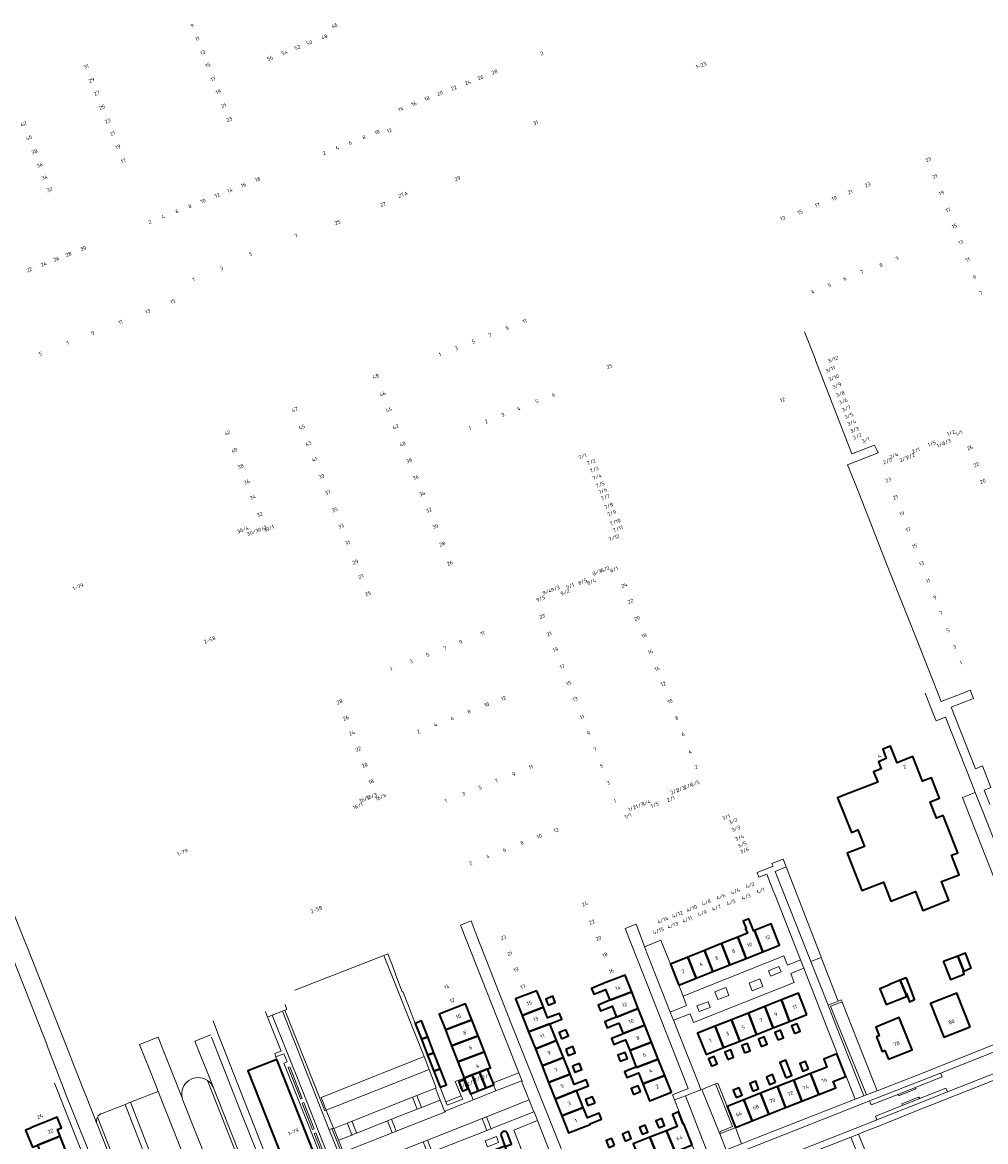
# Model space of a CAD drawing. Extents: x 150256 to 156914, y 461459 to 469481.
# Tile 360 of 656: x 154685 to 155024, y 464544 to 464939. Entities that reach past the tile are written whole.
import ezdxf
from ezdxf.enums import TextEntityAlignment as Align

# ---------------------------------------------------------------- set-up
doc = ezdxf.new("R2010")
doc.units = 0
doc.header["$LTSCALE"] = 0.75
for name, color, linetype, lineweight in [('B-RO-GR-BEPLANTING_CULTUUR_BODEMBEDEKKER-GV', 251, 'CONTINUOUS', 18), ('B-RO-GR-BEPLANTING_CULTUUR_HEESTERS-GV', 251, 'CONTINUOUS', 18), ('B-RO-GR-BEPLANTING_CULTUUR_VASTE PLANTENVAK-GV', 251, 'CONTINUOUS', 18), ('B-RO-GR-GROENVOORZIENING-GV', 251, 'CONTINUOUS', 18), ('B-RO-GR-HAAG-GV', 251, 'CONTINUOUS', 13), ('B-RO-IE-TERREINAFSCHEIDING_KUNSTMATIG_MUUR-G', 251, 'IE-TERREINAFSCHEIDING-KUNSTMATIG-DICHT', 18), ('B-RO-OG-BEBOUWING-GV', 6, 'CONTINUOUS', 35), ('B-RO-OG-BEBOUWING-T18', 1, 'CONTINUOUS', 18), ('B-RO-OG-TERREIN_CULTUURSCHEIDING-GV', 251, 'CONTINUOUS', 18), ('B-RO-VH-VERHARDING_ASFALT-GV', 251, 'CONTINUOUS', 18), ('B-RO-VH-VERHARDING_BETONSTRAATSTEEN-GV', 251, 'CONTINUOUS', 18), ('B-RO-VH-VERHARDING_TEGEL-GV', 251, 'CONTINUOUS', 18)]:
    doc.layers.add(name, color=color, linetype=linetype, lineweight=lineweight)
doc.styles.add('NLCS-ISO-M200-T18', font='NLCS-ISO.ttf', dxfattribs={"height": 360})
doc.linetypes.add('IE-TERREINAFSCHEIDING-KUNSTMATIG-DICHT', pattern='A,8,-1,[82,NLCS.SHX,S=0.75,R=90,X=0,Y=0],-1', length=10)

msp = doc.modelspace()

# ---------------------------------------------------------------- linework, layer by layer
at = {"layer": 'B-RO-GR-BEPLANTING_CULTUUR_BODEMBEDEKKER-GV'}
for points in [[(154968.838, 464592.374), (154972.43, 464593.795), (154966.462, 464609.17), (154962.771, 464607.71)], [(154947.9, 464604.512), (154948.661, 464602.613), (154952.286, 464604.065), (154951.524, 464605.965)], [(154933.9, 464595.818), (154932.841, 464598.552), (154929.008, 464597.068), (154930.067, 464594.334)], [(154945.914, 464598.961), (154944.859, 464601.667), (154941.055, 464600.183), (154942.111, 464597.478)], [(154923.391, 464590.121), (154927.314, 464591.606), (154926.566, 464593.582), (154922.644, 464592.097)], [(154825.594, 464556.331), (154823.939, 464560.516), (154822.451, 464559.927), (154824.106, 464555.742)], [(154801.054, 464546.733), (154801.093, 464546.621), (154801.144, 464546.641), (154802.631, 464547.231), (154802.801, 464547.298), (154802.761, 464547.414), (154801.207, 464551.313), (154801.147, 464551.483), (154800.976, 464551.415), (154799.489, 464550.826), (154799.441, 464550.807), (154799.499, 464550.632)], [(154815.089, 464552.168), (154813.601, 464551.578), (154815.256, 464547.394), (154816.743, 464547.983)], [(154850.17, 464548.842), (154848.508, 464553.043), (154847.021, 464552.454), (154848.679, 464548.262)], [(154829.331, 464540.626), (154827.684, 464544.79), (154826.197, 464544.2), (154827.843, 464540.038), (154827.917, 464540.067)]]:
    msp.add_lwpolyline(points, close=True, dxfattribs=at)
at = {"layer": 'B-RO-GR-BEPLANTING_CULTUUR_HEESTERS-GV'}
for points in [[(155020.695, 464667.322), (155016.202, 464665.545), (155022.571, 464649.297), (155035.221, 464617.131), (155038.102, 464609.805), (155038.428, 464609.933), (155047.576, 464586.67), (155051.894, 464588.406), (155022.86, 464661.845)], [(154909.958, 464615.256), (154904.153, 464612.958), (154913.235, 464589.968), (154919.029, 464592.298), (154917.767, 464595.571), (154916.243, 464599.454), (154913.313, 464606.836)], [(154938.38, 464543.51), (154936.206, 464549.284), (154930.755, 464547.028), (154932.918, 464541.371)]]:
    msp.add_lwpolyline(points, close=True, dxfattribs=at)
at = {"layer": 'B-RO-GR-BEPLANTING_CULTUUR_VASTE PLANTENVAK-GV'}
msp.add_lwpolyline([(154839.652, 464560.48), (154834.223, 464558.369), (154834.708, 464557.11), (154840.15, 464559.236)], close=True, dxfattribs=at)
at = {"layer": 'B-RO-GR-GROENVOORZIENING-GV'}
for points in [[(154981.484, 464560.405), (154982.337, 464560.739), (154972.304, 464585.548), (154969.76, 464591.975), (154973.779, 464593.565), (154973.519, 464594.226), (154972.43, 464593.795), (154968.838, 464592.374), (154971.642, 464585.286)], [(154986.12, 464562.22), (154974.051, 464592.875), (154973.779, 464593.565), (154969.76, 464591.975), (154972.304, 464585.548), (154982.337, 464560.739)], [(154852.027, 464546.122), (154848.062, 464544.546), (154848.888, 464542.489), (154852.78, 464544.024)]]:
    msp.add_lwpolyline(points, close=True, dxfattribs=at)
for points in [[(154752.176, 464563.548, 0.1336284), (154750.204, 464565.856)], [(154752.327, 464563.2, 0.0411339), (154752.228, 464563.418)], [(154711.438, 464552.917, 0.2148055), (154711.264, 464550.636)]]:
    msp.add_lwpolyline(points, format="xyb", dxfattribs=at)
for points in [[(154750.204, 464565.856), (154767.272, 464522.601), (154768.245, 464520.102)], [(154752.228, 464563.418), (154752.176, 464563.548)], [(154769.194, 464520.415), (154752.327, 464563.2)], [(154749.006, 464481.795), (154737.716, 464486.524), (154711.438, 464552.917)], [(154711.264, 464550.636), (154711.322, 464550.489), (154726.154, 464512.949), (154730.23, 464502.41), (154731.213, 464500), (154733.81, 464493.63), (154734.09, 464492.934), (154736.763, 464486.432)]]:
    msp.add_lwpolyline(points, dxfattribs=at)
at = {"layer": 'B-RO-GR-HAAG-GV'}
for points in [[(154981.484, 464560.405), (154982.337, 464560.739), (154972.304, 464585.548), (154969.76, 464591.975), (154973.779, 464593.565), (154973.519, 464594.226), (154972.43, 464593.795), (154968.838, 464592.374), (154971.642, 464585.286)], [(154852.027, 464546.122), (154848.062, 464544.546), (154848.888, 464542.489), (154852.78, 464544.024)]]:
    msp.add_lwpolyline(points, close=True, dxfattribs=at)
for points in [[(154752.176, 464563.548, 0.1336284), (154750.204, 464565.856)], [(154752.327, 464563.2, 0.0411339), (154752.228, 464563.418)], [(154711.438, 464552.917, 0.2148055), (154711.264, 464550.636)]]:
    msp.add_lwpolyline(points, format="xyb", dxfattribs=at)
for points in [[(154750.204, 464565.856), (154767.272, 464522.601), (154768.245, 464520.102)], [(154752.228, 464563.418), (154752.176, 464563.548)], [(154769.194, 464520.415), (154752.327, 464563.2)], [(154749.006, 464481.795), (154737.716, 464486.524), (154711.438, 464552.917)], [(154711.264, 464550.636), (154711.322, 464550.489), (154726.154, 464512.949), (154730.23, 464502.41), (154731.213, 464500), (154733.81, 464493.63), (154734.09, 464492.934), (154736.763, 464486.432)]]:
    msp.add_lwpolyline(points, dxfattribs=at)
at = {"layer": 'B-RO-IE-TERREINAFSCHEIDING_KUNSTMATIG_MUUR-G'}
for points in [[(154834.223, 464558.369), (154832.16, 464563.458)], [(154837.533, 464565.518), (154839.652, 464560.48)], [(154839.652, 464560.48), (154834.223, 464558.369)]]:
    msp.add_lwpolyline(points, dxfattribs=at)
at = {"layer": 'B-RO-OG-BEBOUWING-GV'}
for points in [[(154974.759, 464666.461), (154972.222, 464665.453), (154977.084, 464653.213), (154979.395, 464654.13), (154981.702, 464648.322), (154975.585, 464645.892), (154980.795, 464632.776), (154988.332, 464635.769), (154991.012, 464629.021), (154999.634, 464632.446), (155000, 464631.511), (155002.247, 464625.758), (155011.383, 464629.327), (155008.812, 464635.908), (155015.018, 464638.332), (155012.337, 464645.193), (155014.581, 464646.07), (155009.427, 464659.259), (155007.034, 464658.324), (155004.818, 464663.996), (155008.102, 464665.279), (155005.284, 464672.491), (155002.127, 464671.257), (155000, 464676.702), (154998.717, 464679.984), (154993.231, 464677.805), (154990.895, 464683.685), (154988.105, 464682.577), (154989.367, 464679.259), (154986.589, 464678.151), (154987.586, 464675.651), (154984.881, 464674.572), (154986.329, 464670.942)], [(154939.981, 464608.879), (154945.898, 464611.228), (154942.962, 464618.725), (154942.64, 464618.596), (154942.003, 464620.2), (154940.967, 464622.808), (154938.969, 464622.014), (154940.005, 464619.406), (154939.801, 464619.325), (154940.441, 464617.714), (154937.054, 464616.356)], [(154945.898, 464611.228), (154951.776, 464613.562), (154948.777, 464621.057), (154942.962, 464618.725)], [(154928.254, 464604.223), (154934.203, 464606.585), (154931.335, 464614.063), (154925.299, 464611.642)], [(154934.203, 464606.585), (154939.981, 464608.879), (154937.054, 464616.356), (154931.335, 464614.063)], [(154922.363, 464601.884), (154928.254, 464604.223), (154925.299, 464611.642), (154919.397, 464609.276)], [(155016.636, 464604.397), (155019.279, 464605.479), (155019.179, 464605.735), (155017.473, 464610.151), (155017.253, 464610.723), (155014.529, 464609.668)], [(154916.243, 464599.454), (154922.363, 464601.884), (154919.397, 464609.276), (154913.313, 464606.836)], [(155016.636, 464604.397), (155014.529, 464609.668), (155009.509, 464607.724), (155009.557, 464607.541), (155009.729, 464607.106), (155011.49, 464602.641), (155011.981, 464601.399), (155016.846, 464603.263), (155016.441, 464604.317)], [(154899.69, 464597.063), (154897.347, 464602.995), (154889.654, 464600.032), (154889.682, 464599.964), (154887.998, 464599.297), (154885.494, 464598.306), (154886.315, 464596.23), (154888.82, 464597.222), (154890.5, 464597.887), (154891.96, 464594.183)], [(154987.128, 464598.123), (154989.296, 464592.582), (154996.54, 464595.419), (154996.511, 464595.57), (154996.229, 464596.35), (154994.284, 464601.192), (154990.452, 464599.653), (154990.505, 464599.512), (154987.121, 464598.141)], [(154996.229, 464596.35), (154996.471, 464596.438), (154997.535, 464593.58), (154999.346, 464594.406), (154998.365, 464597.126), (154996.445, 464601.862), (154996.376, 464602.033), (154994.284, 464601.192)], [(154866.238, 464597.467), (154858.721, 464594.624), (154861.044, 464588.766), (154868.545, 464591.691)], [(154870.252, 464592.368), (154872.732, 464593.351), (154871.883, 464595.495), (154869.402, 464594.511)], [(154901.999, 464591.219), (154899.69, 464597.063), (154891.96, 464594.183), (154891.998, 464594.085), (154890.334, 464593.426), (154887.829, 464592.435), (154888.651, 464590.359), (154891.155, 464591.351), (154892.817, 464592.009), (154894.334, 464588.161), (154894.335, 464588.158)], [(154961.369, 464589.048), (154958.389, 464596.566), (154952.422, 464594.201), (154955.322, 464586.66)], [(155018.882, 464584.778), (155014.272, 464596.561), (155004.981, 464592.926), (155009.59, 464581.143)], [(154834.049, 464583.642), (154843.348, 464587.249), (154841.167, 464592.833), (154831.875, 464589.216)], [(154870.85, 464585.82), (154875.017, 464587.472), (154874.213, 464589.499), (154870.066, 464587.855), (154868.545, 464591.691), (154861.044, 464588.766), (154863.346, 464582.961)], [(154904.334, 464585.306), (154901.999, 464591.219), (154894.335, 464588.158), (154894.334, 464588.161), (154892.678, 464587.505), (154890.174, 464586.514), (154890.995, 464584.438), (154893.499, 464585.43), (154895.152, 464586.084), (154896.616, 464582.372)], [(154946.627, 464591.903), (154940.823, 464589.602), (154943.673, 464582.061), (154949.515, 464584.367)], [(154952.422, 464594.201), (154946.627, 464591.903), (154949.515, 464584.367), (154955.322, 464586.66)], [(154827.839, 464581.232), (154825.672, 464586.801), (154823.42, 464585.924), (154825.585, 464580.358)], [(154843.348, 464587.249), (154834.049, 464583.642), (154836.246, 464578.009), (154845.57, 464581.558)], [(154934.859, 464587.238), (154929.068, 464584.943), (154931.99, 464577.448), (154937.769, 464579.729)], [(154940.823, 464589.602), (154934.859, 464587.238), (154937.769, 464579.729), (154943.673, 464582.061)], [(154990.117, 464573.355), (154998.44, 464576.659), (154993.949, 464587.975), (154985.65, 464584.681), (154986.891, 464581.554), (154985.905, 464581.163), (154987.943, 464576.027), (154988.905, 464576.409)], [(154870.85, 464585.82), (154863.346, 464582.961), (154865.733, 464576.939), (154873.197, 464579.872)], [(154874.934, 464580.561), (154877.366, 464581.525), (154876.521, 464583.658), (154874.088, 464582.694)], [(154906.693, 464579.334), (154904.334, 464585.306), (154896.616, 464582.372), (154896.657, 464582.266), (154895.01, 464581.614), (154892.506, 464580.623), (154893.327, 464578.547), (154895.832, 464579.539), (154897.476, 464580.189), (154898.981, 464576.369)], [(154929.068, 464584.943), (154922.901, 464582.498), (154925.862, 464575.028), (154931.99, 464577.448)], [(154951.125, 464580.125), (154953.123, 464580.919), (154952.088, 464583.527), (154950.089, 464582.733)], [(154957.021, 464582.45), (154959.019, 464583.243), (154957.984, 464585.851), (154955.986, 464585.058)], [(154827.839, 464581.232), (154825.585, 464580.358), (154827.756, 464574.778), (154830.015, 464575.638)], [(154836.246, 464578.009), (154838.451, 464572.356), (154847.767, 464575.931), (154845.57, 464581.558)], [(154868.094, 464570.985), (154875.605, 464573.947), (154873.197, 464579.872), (154865.733, 464576.939)], [(154909.035, 464573.406), (154906.693, 464579.334), (154898.981, 464576.369), (154901.267, 464570.571), (154901.312, 464570.456)], [(154939.452, 464575.523), (154941.45, 464576.316), (154940.415, 464578.924), (154938.416, 464578.131)], [(154945.343, 464577.845), (154947.341, 464578.639), (154946.305, 464581.247), (154944.307, 464580.453)], [(154830.015, 464575.638), (154827.756, 464574.778), (154829.966, 464569.098), (154832.222, 464569.965)], [(154838.451, 464572.356), (154840.658, 464566.698), (154843.421, 464567.779), (154846.031, 464568.8), (154848.869, 464569.914), (154849.955, 464570.327), (154847.767, 464575.931)], [(154876.43, 464576.788), (154877.292, 464574.616), (154879.752, 464575.591), (154878.891, 464577.764)], [(154895.667, 464572.637), (154898.171, 464573.629), (154897.35, 464575.704), (154894.845, 464574.713)], [(154933.578, 464573.207), (154935.576, 464574), (154934.541, 464576.608), (154932.542, 464575.815)], [(154962.664, 464568.261), (154965.591, 464560.92), (154971.555, 464563.282), (154970.69, 464565.467), (154975.107, 464567.216), (154971.942, 464575.207), (154967.33, 464573.381), (154968.451, 464570.553), (154966.378, 464569.732)], [(154783.369, 464521.45), (154792.662, 464525.124), (154793.592, 464525.492), (154774.709, 464573.243), (154764.486, 464569.2)], [(154875.605, 464573.947), (154868.094, 464570.985), (154870.418, 464565.124), (154877.953, 464568.073)], [(154878.781, 464570.861), (154879.624, 464568.735), (154882.142, 464569.734), (154881.299, 464571.86)], [(154911.321, 464567.619), (154909.035, 464573.406), (154901.312, 464570.456), (154901.267, 464570.571), (154899.637, 464569.926), (154897.133, 464568.934), (154897.955, 464566.859), (154900.459, 464567.85), (154902.085, 464568.494), (154903.617, 464564.607)], [(154927.747, 464570.908), (154929.745, 464571.701), (154928.71, 464574.309), (154926.712, 464573.516)], [(154953.996, 464566.74), (154956.134, 464567.586), (154955.067, 464570.282), (154954.998, 464570.255), (154953.917, 464573.047), (154951.836, 464572.209), (154952.932, 464569.437)], [(154962.01, 464569.913), (154960.953, 464572.582), (154958.891, 464571.765), (154959.948, 464569.097)], [(154832.16, 464563.458), (154834.413, 464564.334), (154832.222, 464569.965), (154829.966, 464569.098)], [(154845.619, 464562.213), (154843.421, 464567.779), (154840.658, 464566.698), (154842.86, 464561.124), (154842.978, 464561.171)], [(154843.421, 464567.779), (154845.619, 464562.213), (154848.251, 464563.25), (154846.031, 464568.8)], [(154848.251, 464563.25), (154850.982, 464564.327), (154851.093, 464564.371), (154850.851, 464564.973), (154848.869, 464569.914), (154846.031, 464568.8)], [(154870.418, 464565.124), (154872.737, 464559.277), (154880.285, 464562.282), (154884.434, 464563.927), (154883.587, 464566.061), (154879.408, 464564.404), (154877.953, 464568.073)], [(154906.283, 464558.815), (154913.649, 464561.725), (154911.321, 464567.619), (154903.617, 464564.607), (154905.952, 464558.684)], [(154950.346, 464565.295), (154949.308, 464567.917), (154947.133, 464567.055), (154948.171, 464564.433)], [(154959.642, 464558.565), (154965.591, 464560.92), (154962.664, 464568.261), (154956.782, 464565.951)], [(154841.888, 464562.857), (154840.606, 464566.107), (154838.748, 464565.374), (154840.03, 464562.127)], [(154900.301, 464560.933), (154902.805, 464561.924), (154901.983, 464564), (154899.479, 464563.008)], [(154936.436, 464559.787), (154938.582, 464560.637), (154937.541, 464563.266), (154935.395, 464562.417)], [(154942.303, 464562.11), (154944.389, 464562.936), (154943.354, 464565.548), (154941.269, 464564.722)], [(154947.961, 464553.939), (154953.887, 464556.286), (154950.987, 464563.675), (154945.024, 464561.333)], [(154953.887, 464556.286), (154959.642, 464558.565), (154956.782, 464565.951), (154950.987, 464563.675)], [(154875.081, 464553.363), (154882.619, 464556.373), (154880.285, 464562.282), (154872.737, 464559.277)], [(154886.749, 464558.011), (154885.919, 464560.094), (154883.442, 464559.106), (154884.267, 464557.027)], [(154936.206, 464549.284), (154942.151, 464551.638), (154939.211, 464559.05), (154933.264, 464556.714)], [(154942.151, 464551.638), (154947.961, 464553.939), (154945.024, 464561.333), (154939.211, 464559.05)], [(154882.619, 464556.373), (154875.081, 464553.363), (154877.462, 464547.359), (154884.992, 464550.344), (154884.902, 464550.573), (154889.003, 464552.199), (154888.171, 464554.296), (154884.085, 464552.676)], [(154695.877, 464552.331), (154695.902, 464552.269), (154687.955, 464549.105), (154687.964, 464549.047), (154686.114, 464548.286), (154688.545, 464542.34), (154690.353, 464543.039), (154698.295, 464546.208), (154697.354, 464548.592), (154698.749, 464549.143), (154697.272, 464552.882)], [(154909.199, 464549.182), (154911.245, 464549.993), (154910.267, 464552.459), (154908.221, 464551.649)], [(154921.034, 464543.152), (154918.086, 464550.59), (154917.809, 464550.48), (154916.121, 464554.74), (154914.019, 464553.907), (154915.713, 464549.632), (154911.975, 464548.151), (154914.964, 464540.746)], [(154897.404, 464544.507), (154899.5, 464545.338), (154898.524, 464547.801), (154896.428, 464546.971)], [(154903.373, 464546.873), (154905.375, 464547.666), (154904.407, 464550.109), (154902.405, 464549.315)], [(154909.138, 464538.437), (154914.964, 464540.746), (154911.975, 464548.151), (154906.096, 464545.847)], [(154692.74, 464537.002), (154700.684, 464540.157), (154698.295, 464546.208), (154690.353, 464543.039)], [(154893.6, 464542.999), (154892.633, 464545.439), (154890.633, 464544.646), (154891.6, 464542.206)], [(154903.277, 464536.115), (154909.138, 464538.437), (154906.096, 464545.847), (154900.213, 464543.54)]]:
    msp.add_lwpolyline(points, close=True, dxfattribs=at)
for points in [[(154797.113, 464516.11), (154798.728, 464516.751), (154801.598, 464509.523), (154859.109, 464532.356), (154856.107, 464539.917), (154855.044, 464542.596), (154857.303, 464543.452), (154855.777, 464547.487)], [(154853.607, 464546.671), (154855, 464542.708), (154810.989, 464525.265), (154810.344, 464526.828), (154810.594, 464526.931), (154809.489, 464529.612), (154806.909, 464528.549), (154806.65, 464529.177), (154804.052, 464528.106), (154803.886, 464527.313), (154803.325, 464524.648), (154799.743, 464524.733), (154797.69, 464524.781), (154797.442, 464525.382), (154796.48, 464524.985), (154796.732, 464524.375), (154794.421, 464523.422), (154794.405, 464523.459), (154794.21, 464523.38), (154793.471, 464523.085), (154791.757, 464522.4), (154794.618, 464515.233), (154794.642, 464515.172)]]:
    msp.add_lwpolyline(points, dxfattribs=at)
msp.add_lwpolyline([(154855.777, 464547.487, 0.7179928), (154853.607, 464546.671)], format="xyb", dxfattribs=at)
at = {"layer": 'B-RO-OG-TERREIN_CULTUURSCHEIDING-GV'}
for points in [[(154966.264, 464609.679), (154954.078, 464641.072), (154950.185, 464639.528), (154962.771, 464607.71), (154966.462, 464609.17)], [(154744.638, 464497.068), (154746.503, 464497.79), (154723.123, 464558.141), (154721.258, 464557.418)]]:
    msp.add_lwpolyline(points, close=True, dxfattribs=at)
for points in [[(154777.566, 464592.64), (154777.716, 464592.219), (154778.218, 464590.809), (154777.528, 464590.588), (154791.523, 464555.198), (154792.081, 464555.419), (154790.316, 464559.883), (154826.531, 464574.237), (154812.366, 464609.887), (154781.041, 464597.643)], [(154753.791, 464582.688), (154753.888, 464582.432), (154756.932, 464574.606), (154778.526, 464519.495), (154781.7, 464520.776), (154783.369, 464521.45), (154764.486, 464569.2), (154774.709, 464573.243), (154774.348, 464574.18), (154773.921, 464575.288), (154776.209, 464576.16), (154771.391, 464588.202), (154770.813, 464589.647), (154770.605, 464590.17)], [(154768.245, 464520.102), (154767.272, 464522.601), (154750.204, 464565.856)], [(154759.758, 464491.225), (154753.55, 464509.81), (154732.892, 464561.928), (154723.123, 464558.141), (154746.503, 464497.79), (154744.638, 464497.068), (154721.258, 464557.418), (154713.065, 464554.242)], [(154741.54, 464558.946), (154760.098, 464512.235), (154760.14, 464512.13)], [(154711.438, 464552.917), (154737.716, 464486.524), (154749.006, 464481.795)], [(154878.961, 464519.935), (154866.493, 464551.714), (154858.112, 464548.338), (154860.721, 464541.73), (154856.107, 464539.917), (154859.109, 464532.356), (154801.598, 464509.523), (154798.728, 464516.751), (154797.113, 464516.11)]]:
    msp.add_lwpolyline(points, dxfattribs=at)
for points in [[(154750.204, 464565.856, 0.6828698), (154741.296, 464559.767)], [(154741.296, 464559.767, 0.0484258), (154741.54, 464558.946)], [(154713.065, 464554.242, 0.1910672), (154711.438, 464552.917)]]:
    msp.add_lwpolyline(points, format="xyb", dxfattribs=at)
at = {"layer": 'B-RO-VH-VERHARDING_ASFALT-GV'}
for points in [[(155000.882, 464559.416), (155010.385, 464563.103), (155010.894, 464561.813), (155029.084, 464568.99), (155050.226, 464577.408), (155051.148, 464577.789), (155051.689, 464577.933), (155054.692, 464579.121), (155083.897, 464590.676), (155100.174, 464597.167), (155105.857, 464599.396), (155107.305, 464599.964), (155104.693, 464606.54), (155008.491, 464568.472), (155009.033, 464567.098), (154999.356, 464563.281)], [(154741.296, 464559.767), (154734.945, 464575.751), (154734.902, 464575.859), (154734.89, 464575.886), (154732.815, 464581.121), (154729.745, 464579.904), (154729.338, 464579.732), (154726.259, 464578.517), (154731.554, 464565.335), (154732.892, 464561.928), (154753.55, 464509.81), (154759.758, 464491.225), (154760.694, 464488.617), (154760.876, 464488.089), (154763.934, 464489.927), (154763.989, 464489.96), (154763.976, 464489.995), (154763.719, 464490.657), (154762.864, 464492.852)], [(154999.585, 464562.721), (154993.994, 464560.512)], [(154760.14, 464512.13), (154760.098, 464512.235), (154741.54, 464558.946)], [(154993.747, 464561.066), (154984.027, 464557.233), (154983.479, 464558.622), (154980.836, 464557.582), (154944.581, 464543.316), (154933.523, 464538.965), (154933.305, 464538.879), (154927.914, 464536.761), (154897.685, 464524.702), (154900.255, 464518.198), (154982.284, 464550.436), (154983.439, 464550.897), (154986.066, 464551.947), (154985.552, 464553.236), (154995.306, 464557.156)], [(154995.053, 464557.726), (155000.657, 464559.924)]]:
    msp.add_lwpolyline(points, dxfattribs=at)
for points in [[(154999.356, 464563.281), (155009.033, 464567.098), (155008.491, 464568.472), (155000, 464565.123), (154983.479, 464558.622), (154984.027, 464557.233), (154993.747, 464561.066), (154999.355, 464563.28)], [(155010.894, 464561.813), (155010.385, 464563.103), (155000.882, 464559.416), (155000.873, 464559.412), (154995.306, 464557.156), (154985.552, 464553.236), (154986.066, 464551.947), (155000, 464557.512)]]:
    msp.add_lwpolyline(points, close=True, dxfattribs=at)
for points in [[(154999.356, 464563.281, -0.983105), (154999.585, 464562.721)], [(154741.54, 464558.946, -0.0484258), (154741.296, 464559.767)], [(154993.994, 464560.512, -0.9623376), (154993.747, 464561.066)], [(155000.657, 464559.924, -1.0217468), (155000.882, 464559.416)], [(154995.306, 464557.156, -0.9633669), (154995.053, 464557.726)]]:
    msp.add_lwpolyline(points, format="xyb", dxfattribs=at)
at = {"layer": 'B-RO-VH-VERHARDING_BETONSTRAATSTEEN-GV'}
for points in [[(154726.154, 464512.949), (154711.322, 464550.489), (154711.264, 464550.636), (154707.832, 464559.324), (154702.812, 464572.029), (154701.334, 464575.77), (154700.847, 464577.001), (154686.07, 464614.305), (154685.972, 464614.553), (154680.155, 464629.247)], [(154677.132, 464620.328), (154693.736, 464578.243), (154693.8, 464578.056), (154696.967, 464569.796), (154700.092, 464561.625), (154700.135, 464561.523), (154712.639, 464530.347)], [(154751.387, 464581.911), (154745.718, 464579.697), (154752.176, 464563.548), (154752.228, 464563.418)], [(154752.176, 464563.548), (154745.718, 464579.697)], [(154771.281, 464516.965), (154775.089, 464511.411), (154778.653, 464512.809), (154778.481, 464513.237), (154774.526, 464523.25), (154773.824, 464524.974), (154773.22, 464526.46), (154761.839, 464555.078), (154751.64, 464581.113)], [(154734.945, 464575.751), (154741.296, 464559.767)], [(154752.327, 464563.2), (154769.194, 464520.415)], [(154931.207, 464547.996), (154935.154, 464549.613), (154929.221, 464564.614), (154924.425, 464562.715)], [(154924.425, 464562.715), (154930.747, 464547.057)]]:
    msp.add_lwpolyline(points, dxfattribs=at)
for points in [[(154798.839, 464534.075), (154796.448, 464540.116), (154793.137, 464548.481), (154776.596, 464590.226), (154773.059, 464588.85), (154783.53, 464562.508), (154795.344, 464532.742)], [(154828.265, 464569.761), (154826.531, 464574.237), (154790.316, 464559.883), (154792.081, 464555.419)], [(154794.738, 464548.943), (154799.441, 464550.807), (154799.489, 464550.826), (154800.976, 464551.415), (154801.147, 464551.483), (154822.451, 464559.927), (154823.939, 464560.516), (154830.546, 464563.135), (154830.794, 464563.233), (154828.265, 464569.761), (154792.081, 464555.419), (154794.599, 464549.052), (154794.682, 464549.084), (154794.736, 464548.948)], [(154847.021, 464552.454), (154848.508, 464553.043), (154863.5, 464558.985), (154863.308, 464559.473), (154861.102, 464565.065), (154860.937, 464565.507), (154860.873, 464565.679), (154851.853, 464562.137), (154843.866, 464558.983), (154833.954, 464555.064), (154834.046, 464554.841), (154816.743, 464547.983), (154815.256, 464547.394), (154798.066, 464540.58), (154797.964, 464540.54), (154800.295, 464534.649), (154800.387, 464534.685), (154800.631, 464534.068), (154807.418, 464536.758), (154808.905, 464537.347), (154826.197, 464544.2), (154827.684, 464544.79)], [(154823.939, 464560.516), (154825.594, 464556.331), (154832.2, 464558.95), (154830.546, 464563.135)], [(154850.982, 464564.327), (154848.251, 464563.25), (154845.619, 464562.213), (154842.978, 464561.171), (154843.866, 464558.983), (154851.853, 464562.137)], [(154918.587, 464560.401), (154926.982, 464538.984), (154932.918, 464541.371), (154930.755, 464547.028), (154930.747, 464547.057), (154924.425, 464562.715), (154924.07, 464562.574)], [(154801.207, 464551.313), (154802.761, 464547.414), (154802.801, 464547.298), (154813.601, 464551.578), (154815.089, 464552.168), (154824.106, 464555.742), (154822.451, 464559.927), (154801.147, 464551.483)], [(154824.106, 464555.742), (154815.089, 464552.168), (154816.743, 464547.983), (154834.046, 464554.841), (154833.954, 464555.064), (154833.765, 464554.989), (154832.2, 464558.95), (154825.594, 464556.331)], [(154848.508, 464553.043), (154850.17, 464548.842), (154850.291, 464548.889), (154865.166, 464554.793), (154863.556, 464558.843), (154863.5, 464558.985)], [(154798.007, 464540.724), (154798.066, 464540.58), (154815.256, 464547.394), (154813.601, 464551.578), (154802.801, 464547.298), (154802.631, 464547.231), (154801.144, 464546.641), (154801.093, 464546.621), (154796.401, 464544.761), (154797.974, 464540.806)], [(154827.684, 464544.79), (154829.331, 464540.626), (154829.523, 464540.702), (154848.624, 464548.241), (154848.679, 464548.262), (154847.021, 464552.454)], [(154796.401, 464544.761), (154801.093, 464546.621), (154801.054, 464546.733), (154799.499, 464550.632), (154799.441, 464550.807), (154794.738, 464548.943)]]:
    msp.add_lwpolyline(points, close=True, dxfattribs=at)
for points in [[(154741.296, 464559.767, -0.6828698), (154750.204, 464565.856)], [(154750.204, 464565.856, -0.1336284), (154752.176, 464563.548)], [(154752.228, 464563.418, -0.0411339), (154752.327, 464563.2)], [(154930.747, 464547.057, -0.3751031), (154931.207, 464547.996)]]:
    msp.add_lwpolyline(points, format="xyb", dxfattribs=at)
at = {"layer": 'B-RO-VH-VERHARDING_TEGEL-GV'}
for points in [[(155025.863, 464663.032), (155023.836, 464668.128), (155026.195, 464669.063), (155023.207, 464676.657), (155020.821, 464675.708), (155012.204, 464697.372), (155016.4, 464699), (155020.149, 464700.453), (155019.439, 464702.209), (155019.024, 464703.369), (155015.745, 464702.096), (155008.728, 464699.37), (155000, 464721.467), (154989.241, 464748.522), (154983.075, 464764.188), (154978.352, 464776.189), (154975.681, 464782.781), (154986.518, 464786.967), (154986.026, 464788.036), (154985.359, 464789.463), (154985.236, 464789.755), (154977.219, 464786.687), (154964.479, 464819.72), (154964.411, 464819.898), (154960.549, 464829.59)], [(155003.111, 464702.263), (155006.044, 464694.853), (155006.932, 464692.602), (155010.266, 464693.866), (155019.628, 464670.09), (155020.695, 464667.322), (155022.86, 464661.845), (155051.894, 464588.406)], [(155106.853, 464609.992), (155103.82, 464608.76), (155100.723, 464607.604), (155095.095, 464605.231), (155059.535, 464591.279), (155054.638, 464589.37), (155051.894, 464588.406), (155047.576, 464586.67), (155047.251, 464586.539), (155026.778, 464578.302), (155000, 464567.647), (154986.18, 464562.131), (154986.12, 464562.22), (154982.337, 464560.739), (154981.484, 464560.405), (154979.968, 464559.814), (154978.454, 464559.223), (154943.688, 464545.591), (154938.38, 464543.51), (154932.918, 464541.371), (154933.305, 464538.879), (154933.523, 464538.965), (154944.581, 464543.316)], [(154944.581, 464543.316), (154980.836, 464557.582), (154983.479, 464558.622), (155000, 464565.123), (155008.491, 464568.472), (155104.693, 464606.54)], [(155119.833, 464605.855), (155117.486, 464604.643), (155113.614, 464602.645), (155107.305, 464599.964), (155095.817, 464592.89), (155067.91, 464581.885), (155054.692, 464579.121), (155051.689, 464577.933), (155051.148, 464577.789), (155050.226, 464577.408), (155029.084, 464568.99), (155010.894, 464561.813), (155000, 464557.512), (154986.066, 464551.947), (154983.439, 464550.897), (154982.284, 464550.436), (154900.255, 464518.198), (154897.48, 464517.107)], [(154979.62, 464546.95), (154981.483, 464547.694), (154984.257, 464548.805), (154985.757, 464549.402), (155000, 464555.092), (155027.355, 464565.93), (155045.977, 464573.246), (155050.501, 464575.023), (155052.674, 464575.877), (155055.537, 464577.01), (155068.311, 464579.655), (155068.755, 464579.747), (155098.523, 464591.086), (155099.884, 464591.604), (155099.805, 464591.798)], [(154790.655, 464487.334), (154789.189, 464493.631), (154783.719, 464507.181), (154785.527, 464507.911), (154783.73, 464512.362), (154781.922, 464511.632), (154779.526, 464517.567), (154782.504, 464518.744), (154782.399, 464519.009), (154781.7, 464520.776), (154778.526, 464519.495), (154756.932, 464574.606), (154753.888, 464582.432), (154753.791, 464582.688), (154752.207, 464586.887)], [(154751.64, 464581.113), (154761.839, 464555.078), (154773.22, 464526.46), (154773.824, 464524.974), (154774.526, 464523.25), (154778.481, 464513.237), (154778.653, 464512.809), (154784.218, 464498.986)], [(154696.359, 464564.875), (154698.088, 464560.528), (154698.126, 464560.434), (154698.139, 464560.404), (154722.099, 464500), (154723.72, 464495.77), (154723.827, 464495.504), (154723.924, 464495.252)], [(154930.747, 464547.057), (154930.755, 464547.028), (154936.206, 464549.284), (154933.264, 464556.714), (154930.001, 464564.924), (154929.221, 464564.614), (154935.154, 464549.613), (154931.207, 464547.996)], [(154999.356, 464563.281), (154999.355, 464563.28), (154993.747, 464561.066)], [(154993.994, 464560.512), (154999.585, 464562.721)], [(154726.16, 464496.19), (154724.638, 464500), (154724.55, 464500.22), (154712.639, 464530.347), (154700.135, 464561.523), (154700.092, 464561.625)], [(154707.832, 464559.324), (154711.264, 464550.636)], [(155000.657, 464559.924), (154995.053, 464557.726)], [(154995.306, 464557.156), (155000.873, 464559.412), (155000.882, 464559.416)], [(154855.777, 464547.487), (154857.303, 464543.452), (154855.044, 464542.596), (154856.107, 464539.917), (154860.721, 464541.73), (154858.112, 464548.338), (154866.493, 464551.714), (154865.272, 464554.847), (154865.166, 464554.793), (154850.291, 464548.889), (154850.17, 464548.842), (154848.679, 464548.262), (154848.624, 464548.241), (154829.523, 464540.702), (154829.331, 464540.626), (154827.917, 464540.067), (154827.843, 464540.038)], [(154894.384, 464513.342), (154914.975, 464521.47), (154917.149, 464522.329), (154953.625, 464536.745), (154955.864, 464537.62), (154976.9, 464545.862), (154979.62, 464546.95)], [(154855, 464542.708), (154853.607, 464546.671)]]:
    msp.add_lwpolyline(points, dxfattribs=at)
for points in [[(154952.988, 464643.805), (154949.096, 464642.262), (154949.466, 464641.33), (154943.876, 464639.112), (154944.509, 464637.485), (154947.272, 464638.557), (154949.417, 464633.076), (154950.166, 464631.162), (154959.11, 464608.307), (154960.29, 464605.427), (154969.286, 464582.543), (154969.969, 464580.807), (154978.454, 464559.223), (154979.968, 464559.814), (154981.484, 464560.405), (154971.642, 464585.286), (154968.838, 464592.374), (154962.771, 464607.71), (154950.185, 464639.528), (154954.078, 464641.072)], [(154866.493, 464551.714), (154878.961, 464519.935), (154880.928, 464520.69), (154882.847, 464521.429), (154874.337, 464543.028), (154873.614, 464544.776), (154857.252, 464585.93), (154845.255, 464616.504), (154843.097, 464622.106), (154841.341, 464621.405), (154839.331, 464620.608), (154859.928, 464568.551), (154861.094, 464565.561), (154860.937, 464565.507), (154861.102, 464565.065), (154863.308, 464559.473), (154863.5, 464558.985), (154863.556, 464558.843), (154865.166, 464554.793), (154865.272, 464554.847)], [(154914.745, 464559.005), (154918.587, 464560.401), (154924.07, 464562.574), (154923.392, 464564.291), (154915.896, 464583.26), (154914.385, 464587.085), (154913.235, 464589.968), (154904.153, 464612.958), (154903.445, 464614.919), (154901.245, 464620.889), (154897.328, 464619.405), (154903.596, 464603.629), (154919.587, 464563.022), (154914.025, 464560.81)], [(154826.531, 464574.237), (154828.265, 464569.761), (154830.794, 464563.233), (154830.546, 464563.135), (154832.2, 464558.95), (154833.765, 464554.989), (154833.954, 464555.064), (154843.866, 464558.983), (154842.978, 464561.171), (154842.86, 464561.124), (154840.658, 464566.698), (154837.533, 464565.518), (154839.652, 464560.48), (154840.15, 464559.236), (154834.708, 464557.11), (154834.223, 464558.369), (154832.16, 464563.458), (154829.966, 464569.098), (154827.756, 464574.778), (154825.585, 464580.358), (154823.42, 464585.924), (154821.221, 464591.575), (154819.058, 464597.135), (154818.865, 464597.059), (154816.61, 464602.921), (154815.255, 464606.633), (154815.283, 464606.644), (154813.746, 464610.516), (154812.366, 464609.887)], [(154917.767, 464595.571), (154919.029, 464592.298), (154913.235, 464589.968), (154914.385, 464587.085), (154920.245, 464589.312), (154921.42, 464586.267), (154956.956, 464600.401), (154955.714, 464603.581), (154960.29, 464605.427), (154959.11, 464608.307), (154954.564, 464606.493), (154953.322, 464609.761)], [(154947.9, 464604.512), (154951.524, 464605.965), (154952.286, 464604.065), (154948.661, 464602.613)], [(154933.9, 464595.818), (154930.067, 464594.334), (154929.008, 464597.068), (154932.841, 464598.552)], [(154945.914, 464598.961), (154942.111, 464597.478), (154941.055, 464600.183), (154944.859, 464601.667)], [(154777.528, 464590.588), (154776.596, 464590.226), (154793.137, 464548.481), (154794.088, 464548.858), (154794.599, 464549.052), (154792.081, 464555.419), (154791.523, 464555.198)], [(154923.391, 464590.121), (154922.644, 464592.097), (154926.566, 464593.582), (154927.314, 464591.606)], [(154798.839, 464534.075), (154795.344, 464532.742), (154783.53, 464562.508), (154773.059, 464588.85), (154773.054, 464588.848), (154771.391, 464588.202), (154776.209, 464576.16), (154773.921, 464575.288), (154774.348, 464574.18), (154777.141, 464575.281), (154778.256, 464572.454), (154777.136, 464571.992), (154793.288, 464531.157), (154794.031, 464531.451), (154792.012, 464536.525), (154792.59, 464536.753), (154794.609, 464531.68), (154795.519, 464532.041), (154799.051, 464533.441), (154800.046, 464533.836), (154800.631, 464534.068), (154800.387, 464534.685), (154800.295, 464534.649)], [(154783.616, 464559.443), (154779.192, 464570.609), (154778.634, 464570.393), (154783.058, 464559.227)], [(154783.616, 464559.443), (154783.058, 464559.227), (154778.634, 464570.393), (154779.192, 464570.609)], [(154860.937, 464565.507), (154861.094, 464565.561), (154859.928, 464568.551), (154850.851, 464564.973), (154851.093, 464564.371), (154850.982, 464564.327), (154851.853, 464562.137), (154860.873, 464565.679)], [(154841.888, 464562.857), (154840.03, 464562.127), (154838.748, 464565.374), (154840.606, 464566.107)], [(154926.982, 464538.984), (154918.587, 464560.401), (154914.745, 464559.005), (154918.086, 464550.59), (154921.034, 464543.152), (154923.213, 464537.368)], [(154784.155, 464558.087), (154787.832, 464548.79), (154787.247, 464548.563), (154783.571, 464557.86)], [(154784.155, 464558.087), (154783.571, 464557.86), (154787.247, 464548.563), (154787.832, 464548.79)], [(154788.368, 464547.417), (154787.8, 464547.199), (154791.483, 464537.903), (154792.05, 464538.121)], [(154788.368, 464547.417), (154792.05, 464538.121), (154791.483, 464537.903), (154787.8, 464547.199)], [(154797.412, 464540.498), (154796.505, 464542.767), (154794.088, 464548.858), (154793.137, 464548.481), (154796.448, 464540.116)], [(154987.622, 464518.962), (154995.18, 464500), (154995.284, 464499.743), (154995.221, 464499.719), (154996.16, 464497.343), (155000, 464487.487), (155002.182, 464481.886), (155003.621, 464482.454), (155005.15, 464483.058), (155000, 464496.367), (154998.528, 464500), (154979.62, 464546.95), (154976.9, 464545.862), (154986.722, 464521.219)], [(154852.027, 464546.122), (154852.78, 464544.024), (154848.888, 464542.489), (154848.062, 464544.546)]]:
    msp.add_lwpolyline(points, close=True, dxfattribs=at)
for points in [[(154999.585, 464562.721, 0.983105), (154999.356, 464563.281)], [(154993.747, 464561.066, 0.9623376), (154993.994, 464560.512)], [(155000.882, 464559.416, 1.0217468), (155000.657, 464559.924)], [(154995.053, 464557.726, 0.9633669), (154995.306, 464557.156)], [(154711.264, 464550.636, -0.2148055), (154711.438, 464552.917)], [(154711.438, 464552.917, -0.1910672), (154713.065, 464554.242)], [(154853.607, 464546.671, -0.7179928), (154855.777, 464547.487)], [(154931.207, 464547.996, 0.3751031), (154930.747, 464547.057)]]:
    msp.add_lwpolyline(points, format="xyb", dxfattribs=at)

# ---------------------------------------------------------------- texts
at = {"layer": 'B-RO-OG-BEBOUWING-T18', "style": 'NLCS-ISO-M200-T18'}
for s, rotation, p in [('9', 21.5, (154744.847, 464937.504)), ('46', 21.6, (154794.934, 464937.605)), ('11', 21.5, (154746.66, 464932.912)), ('48', 21.6, (154791.392, 464933.6)), ('52', 21.6, (154781.888, 464929.839)), ('50', 21.6, (154786.116, 464931.512)), ('13', 21.5, (154748.574, 464928.066)), ('56', 21.6, (154772.262, 464926.029)), ('54', 21.6, (154777.335, 464928.037)), ('2', 21.7, (154868.042, 464927.752)), ('31', 21.6, (154707.463, 464923.152)), ('15', 21.5, (154750.331, 464923.618)), ('28', 21.5, (154851.352, 464921.218)), ('1-23', 21.6, (154924.134, 464923.616)), ('29', 21.6, (154709.38, 464918.308)), ('17', 21.5, (154752.271, 464918.703)), ('24', 21.5, (154841.986, 464917.52)), ('26', 21.5, (154846.406, 464919.264)), ('27', 21.6, (154711.187, 464913.743)), ('19', 21.5, (154754.041, 464914.221)), ('20', 21.5, (154832.164, 464913.641)), ('22', 21.5, (154837.039, 464915.566)), ('25', 21.6, (154713.132, 464908.827)), ('21', 21.5, (154755.966, 464909.346)), ('16', 21.5, (154822.982, 464910.016)), ('18', 21.5, (154827.571, 464911.828)), ('14', 21.5, (154818.318, 464908.174)), ('42', 21.5, (154685.351, 464902.977)), ('23', 21.6, (154715.074, 464903.92)), ('23', 21.5, (154757.878, 464904.505)), ('31', 21.6, (154865.82, 464903.31)), ('40', 21.5, (154687.309, 464898.019)), ('21', 21.6, (154716.783, 464899.602)), ('8', 21.6, (154805.356, 464898.203)), ('10', 21.6, (154809.946, 464900.02)), ('12', 21.8, (154814.337, 464900.541)), ('38', 21.5, (154689.244, 464893.121)), ('19', 21.6, (154718.686, 464894.794)), ('4', 21.6, (154795.992, 464894.497)), ('6', 21.6, (154800.511, 464896.286)), ('17', 21.6, (154720.635, 464889.868)), ('2', 21.6, (154791.316, 464892.646)), ('23', 22.3, (155004.17, 464890.336)), ('36', 21.5, (154691.106, 464888.406)), ('34', 21.5, (154692.832, 464884.037)), ('16', 21.5, (154762.93, 464881.404)), ('18', 21.5, (154767.901, 464883.368)), ('29', 21.2, (154838.289, 464883.66)), ('23', 21.7, (154982.791, 464881.449)), ('21', 21.5, (155006.501, 464884.428)), ('32', 21.5, (154694.53, 464879.738)), ('12', 21.5, (154753.686, 464877.752)), ('14', 21.5, (154758.097, 464879.494)), ('27A', 21.3, (154819.091, 464878.012)), ('21', 21.8, (154976.654, 464878.936)), ('19', 21.5, (155008.805, 464878.564)), ('8', 21.5, (154743.995, 464873.923)), ('10', 21.6, (154748.659, 464875.766)), ('27', 21.3, (154812.082, 464874.523)), ('17', 21.8, (154965.1, 464874.311)), ('19', 21.8, (154971.023, 464876.683)), ('4', 21.5, (154734.6, 464870.211)), ('6', 21.5, (154739.475, 464872.137)), ('13', 21.3, (154952.907, 464869.609)), ('15', 21.8, (154958.992, 464871.866)), ('17', 21.5, (155011.161, 464872.566)), ('2', 21.5, (154729.903, 464868.356)), ('25', 21.4, (154796.045, 464868.216)), ('15', 21.5, (155013.366, 464866.954)), ('7', 21.7, (154781.394, 464863.491)), ('30', 21.6, (154706.446, 464859.054)), ('13', 21.5, (155015.62, 464861.216)), ('24', 21.6, (154692.499, 464853.533)), ('26', 21.6, (154696.982, 464855.308)), ('28', 21.6, (154701.246, 464856.995)), ('5', 21.5, (154765.401, 464857.137)), ('9', 21.2, (154993.194, 464855.592)), ('11', 21.5, (155018.043, 464855.051)), ('22', 21.6, (154687.438, 464851.529)), ('3', 21.5, (154755.238, 464851.997)), ('7', 21.2, (154980.733, 464850.749)), ('8', 22.4, (154987.521, 464853.174)), ('1', 21.5, (154745.367, 464848.101)), ('5', 21.7, (154969.315, 464846.097)), ('6', 21.2, (154974.761, 464848.428)), ('9', 21.5, (155020.448, 464848.93)), ('4', 21.2, (154963.458, 464843.755)), ('7', 21.5, (155022.638, 464843.356)), ('15', 21.6, (154738.009, 464840.357)), ('13', 21.6, (154729.168, 464836.858)), ('11', 21.7, (154719.564, 464833.093)), ('9', 21.4, (154855.832, 464830.91)), ('11', 22.2, (154861.944, 464833.451)), ('9', 21.7, (154709.834, 464829.229)), ('5', 21.4, (154843.945, 464826.247)), ('7', 21.4, (154849.769, 464828.532)), ('7', 21.5, (154700.964, 464825.722)), ('3', 21.4, (154837.887, 464823.871)), ('5', 21.5, (154691.325, 464821.923)), ('1', 21.4, (154832.157, 464821.623)), ('3/12', 21.8, (154970.59, 464819.95)), ('25', 21.8, (154891.838, 464817.448)), ('3/11', 21.8, (154969.675, 464816.43)), ('48', 21.7, (154809.466, 464813.993)), ('3/10', 21.8, (154970.862, 464813.461)), ('3/9', 21.8, (154971.969, 464810.69)), ('46', 21.7, (154811.924, 464807.805)), ('6', 21.4, (154872.135, 464807.463)), ('3/8', 21.8, (154973.126, 464807.798)), ('47', 22.2, (154780.919, 464802.275)), ('44', 21.7, (154814.153, 464802.192)), ('4', 21.6, (154859.879, 464802.639)), ('5', 21.6, (154866.277, 464805.174)), ('12', 20.2, (154952.804, 464805.717)), ('3/6', 21.8, (154974.178, 464805.166)), ('3/7', 21.8, (154975.21, 464802.585)), ('3', 21.6, (154854.271, 464800.417)), ('3/5', 21.8, (154976.205, 464800.098)), ('45', 21.6, (154783.474, 464796.118)), ('42', 21.7, (154816.524, 464796.224)), ('1', 21.4, (154842.661, 464795.782)), ('2', 21.4, (154848.463, 464798.043)), ('3/4', 21.8, (154977.185, 464797.647)), ('3/3', 21.8, (154978.196, 464795.12)), ('42', 21.6, (154757.194, 464794.079)), ('3/2', 21.8, (154979.124, 464792.798)), ('3/1', 21.9, (154982.09, 464791.5)), ('1/5', 21.3, (155005.39, 464790.29)), ('1/3', 21.7, (155010.736, 464790.842)), ('1/2', 22.2, (155012.174, 464794.038)), ('1/1', 21.9, (155015, 464793.95)), ('40', 21.6, (154759.639, 464787.908)), ('43', 21.6, (154785.783, 464790.277)), ('40', 21.7, (154818.948, 464790.123)), ('2/1', 21, (154999.79, 464787.87)), ('1/4', 21.7, (155008.594, 464789.987)), ('24', 20, (155018.865, 464788.846)), ('41', 21.6, (154787.986, 464784.706)), ('38', 21.7, (154821.284, 464784.243)), ('7/1', 21.8, (154882.36, 464785.75)), ('7/2', 21.7, (154885.414, 464783.803)), ('2/5', 21, (154989.81, 464784.09)), ('2/4', 21.5, (154992.054, 464786.059)), ('2/3', 21.7, (154995.575, 464784.866)), ('2/2', 21.7, (154997.899, 464785.79)), ('22', 21.7, (155021.071, 464782.833)), ('38', 21.6, (154761.895, 464782.214)), ('39', 21.6, (154790.377, 464778.661)), ('7/3', 21.8, (154886.48, 464781.13)), ('7/4', 21.7, (154887.497, 464778.58)), ('36', 21.6, (154764.057, 464776.759)), ('36', 21.7, (154823.618, 464778.367)), ('7/5', 21.7, (154888.586, 464775.85)), ('23', 20.9, (154990.08, 464777.472)), ('20', 21.7, (155023.383, 464777.01)), ('34', 21.6, (154766.185, 464771.388)), ('37', 21.6, (154792.61, 464773.011)), ('34', 21.7, (154825.901, 464772.617)), ('7/6', 21.7, (154889.485, 464773.596)), ('7/7', 21.7, (154890.367, 464771.384)), ('21', 21.5, (154992.579, 464771.367)), ('35', 21.6, (154794.998, 464766.971)), ('32', 21.7, (154828.202, 464766.826)), ('7/8', 21.8, (154891.571, 464768.364)), ('32', 21.6, (154768.586, 464765.329)), ('7/9', 21.7, (154892.609, 464765.763)), ('7/10', 21.7, (154893.862, 464762.622)), ('19', 21.5, (154994.848, 464765.598)), ('30/4', 21.5, (154762.656, 464759.915)), ('30/3', 20.2, (154766.123, 464759.04)), ('30/2', 20.3, (154769.068, 464760.128)), ('30/1', 21, (154771.85, 464760.32)), ('33', 21.6, (154797.28, 464761.201)), ('30', 21.7, (154830.484, 464761.082)), ('7/11', 21.7, (154894.811, 464760.242)), ('17', 21.5, (154997.075, 464759.933)), ('31', 21.6, (154799.622, 464755.276)), ('28', 21.7, (154832.943, 464754.892)), ('7/12', 21.3, (154893.46, 464757.14)), ('15', 21.5, (154999.343, 464754.164)), ('29', 21.9, (154802.312, 464748.533)), ('26', 21.7, (154835.62, 464748.15)), ('13', 21.5, (155001.773, 464747.996)), ('27', 21.9, (154804.367, 464743.417)), ('8/3', 21.6, (154887.411, 464744.878)), ('8/2', 21.6, (154890.265, 464746.009)), ('8/1', 21.8, (154893.46, 464745.9)), ('1-79', 21.6, (154704.599, 464739.805)), ('9/3', 20.8, (154872.733, 464739.176)), ('9/1', 20.5, (154877.95, 464740.07)), ('8/5', 21.6, (154882.36, 464741.63)), ('8/4', 21.6, (154885.534, 464741.599)), ('24', 21.6, (154897.074, 464740.383)), ('11', 21.4, (155004.116, 464741.871)), ('25', 21.9, (154806.774, 464737.424)), ('9/5', 21.9, (154867.56, 464735.65)), ('9/4', 20.8, (154869.864, 464738.085)), ('9/2', 21.7, (154876.153, 464737.858)), ('9', 21.7, (155006.518, 464736.039)), ('22', 21.6, (154899.222, 464734.717)), ('23', 21.6, (154868.147, 464729.401)), ('20', 21.6, (154901.59, 464728.738)), ('7', 21.7, (155008.681, 464730.605)), ('11', 21.4, (154847.139, 464723.412)), ('5', 21.7, (155011.118, 464724.482)), ('2-58', 21.6, (154750.968, 464721.091)), ('9', 21.4, (154839.425, 464720.37)), ('21', 21.6, (154870.598, 464723.221)), ('18', 21.6, (154904.021, 464722.599)), ('5', 21.4, (154827.819, 464715.826)), ('7', 21.4, (154833.887, 464718.202)), ('19', 21.6, (154872.79, 464717.695)), ('16', 21.6, (154906.273, 464716.915)), ('3', 21.7, (155013.47, 464718.576)), ('3', 21.4, (154821.95, 464713.529)), ('17', 21.6, (154875.176, 464711.678)), ('1', 21.7, (155015.651, 464713.095)), ('1', 21.4, (154814.954, 464710.79)), ('14', 21.6, (154908.627, 464710.971)), ('15', 21.6, (154877.507, 464705.801)), ('12', 21.6, (154910.769, 464705.563)), ('12', 21.4, (154854.552, 464700.528)), ('13', 21.6, (154879.714, 464700.233)), ('28', 21.6, (154796.766, 464699.254)), ('10', 21.4, (154848.583, 464698.287)), ('10', 21.6, (154913.179, 464699.476)), ('26', 21.6, (154799.017, 464693.569)), ('6', 21.4, (154836.408, 464693.508)), ('8', 21.4, (154842.359, 464695.844)), ('11', 21.6, (154882.225, 464693.903)), ('8', 21.6, (154915.522, 464693.563)), ('24', 21.6, (154801.099, 464688.312)), ('2', 21.4, (154824.531, 464688.79)), ('4', 21.4, (154830.62, 464691.235)), ('9', 21.6, (154884.467, 464688.25)), ('6', 21.6, (154917.772, 464687.883)), ('22', 21.6, (154803.354, 464682.619)), ('7', 21.6, (154886.748, 464682.499)), ('4', 21.6, (154920.23, 464681.675)), ('4', 21.7, (154986.89, 464680.278)), ('20', 21.6, (154805.59, 464676.973)), ('11', 21.6, (154864.205, 464676.26)), ('5', 21.6, (154889.044, 464676.707)), ('2', 21.6, (154922.367, 464676.356)), ('2', 21.4, (154995.816, 464676.42)), ('9', 21.6, (154858.11, 464673.805)), ('18', 21.6, (154807.899, 464671.142)), ('5', 21.6, (154846.274, 464669.115)), ('7', 21.6, (154852.064, 464671.409)), ('3', 21.6, (154891.43, 464670.69)), ('2/3', 21.6, (154916.967, 464668.552)), ('2/4', 21.6, (154919.623, 464669.604)), ('2/5', 21.6, (154922.033, 464670.558)), ('16/2', 21.6, (154805.614, 464665.008)), ('16/3', 21.6, (154808.07, 464665.98)), ('16/4', 21.6, (154811.31, 464665.76)), ('1', 21.6, (154834.153, 464664.394)), ('3', 21.6, (154840.493, 464666.825)), ('2/1', 21.6, (154913.46, 464665.09)), ('2/2', 21.6, (154914.864, 464667.719)), ('16/1', 21.6, (154803.18, 464662.6)), ('1', 21.6, (154893.743, 464664.346)), ('1/2', 21.6, (154899.791, 464661.741)), ('1/3', 21.6, (154902.475, 464662.806)), ('1/4', 21.6, (154904.885, 464663.761)), ('1/5', 21.6, (154907.81, 464663.01)), ('1/1', 21.6, (154898.36, 464659.09)), ('3/1', 21.3, (154932.95, 464658.63)), ('3/2', 21.3, (154935.366, 464657.232)), ('12', 21.3, (154873.033, 464654.068)), ('3/3', 21.3, (154936.387, 464654.612)), ('8', 21.3, (154861.022, 464649.538)), ('10', 21.3, (154867.111, 464651.912)), ('3/4', 21.3, (154937.622, 464651.441)), ('3/5', 21.3, (154938.588, 464648.963)), ('1-79', 21.5, (154741.392, 464646.249)), ('4', 21.3, (154848.975, 464644.84)), ('6', 21.3, (154854.852, 464647.132)), ('3/6', 21.3, (154939.404, 464646.868)), ('2', 21.3, (154842.928, 464642.364)), ('4/4', 21.5, (154936.24, 464632.522)), ('4/2', 21.5, (154941.321, 464634.615)), ('4/1', 21.6, (154945.048, 464632.726)), ('4/8', 21.5, (154925.993, 464628.614)), ('4/6', 21.6, (154931.108, 464630.634)), ('4/5', 21.5, (154934.657, 464628.618)), ('4/3', 21.6, (154939.993, 464630.583)), ('2-58', 21.6, (154788.56, 464626.046)), ('24', 21.5, (154883.141, 464628.072)), ('4/12', 21.5, (154915.735, 464624.376)), ('4/10', 21.6, (154920.81, 464626.471)), ('4/9', 21.5, (154924.563, 464624.761)), ('4/7', 21.5, (154929.551, 464626.704)), ('22', 21.5, (154885.671, 464621.667)), ('4/14', 21.5, (154910.642, 464622.397)), ('4/13', 21.5, (154914.154, 464620.546)), ('4/11', 21.6, (154919.263, 464622.589)), ('4/15', 21.5, (154909.101, 464618.586)), ('23', 21.6, (154854.492, 464616.142)), ('20', 21.5, (154887.96, 464615.872)), ('10', 21.7, (154941.182, 464613.66)), ('12', 21.7, (154947.607, 464616.21)), ('21', 21.6, (154856.715, 464610.537)), ('18', 21.5, (154890.229, 464610.127)), ('8', 21.7, (154935.534, 464611.417)), ('4', 21.7, (154924.108, 464606.881)), ('6', 21.7, (154929.626, 464609.071)), ('19', 21.6, (154858.954, 464604.889)), ('16', 21.5, (154892.487, 464604.411)), ('2', 21.7, (154917.749, 464604.293)), ('14', 21.3, (154834.531, 464598.831)), ('17', 21.6, (154861.35, 464598.847)), ('14', 21.5, (154894.825, 464598.492)), ('12', 21.3, (154836.407, 464594.027)), ('15', 21.6, (154863.62, 464593.12)), ('12', 21.5, (154897.184, 464592.519)), ('11', 21.6, (154957.119, 464591.76)), ('10', 21.4, (154838.616, 464588.371)), ('13', 21.6, (154865.859, 464587.475)), ('10', 21.5, (154899.492, 464586.677)), ('7', 21.6, (154945.337, 464587.089)), ('9', 21.6, (154950.482, 464589.129)), ('80', 21.4, (155012.334, 464586.511)), ('8', 21.3, (154840.826, 464582.711)), ('11', 21.6, (154868.221, 464581.517)), ('3', 21.6, (154933.416, 464582.363)), ('5', 21.6, (154938.988, 464584.572)), ('8', 21.5, (154901.816, 464580.792)), ('1', 21.6, (154927.408, 464579.982)), ('78', 21.7, (154993.03, 464578.815)), ('6', 21.3, (154842.89, 464577.425)), ('9', 21.6, (154870.57, 464575.591)), ('6', 21.5, (154904.14, 464574.911)), ('4', 21.3, (154845.425, 464570.931)), ('2/2', 21.5, (154845.605, 464566.507)), ('2/1', 21.9, (154848.32, 464567.26)), ('7', 21.6, (154872.963, 464569.558)), ('4', 21.5, (154906.379, 464569.243)), ('76', 21.6, (154967.446, 464565.853)), ('2/4', 21.5, (154840.32, 464564.03)), ('2/3', 21.6, (154843.13, 464565)), ('5', 21.6, (154875.213, 464563.885)), ('2', 21.5, (154908.659, 464563.689)), ('74', 21.6, (154960.99, 464563.401)), ('70', 21.6, (154949.269, 464558.759)), ('72', 21.6, (154955.517, 464561.234)), ('3', 21.6, (154877.637, 464557.769)), ('66', 21.6, (154937.457, 464554.073)), ('68', 21.6, (154943.381, 464556.427)), ('24', 21.5, (154691.235, 464553.197)), ('1', 21.6, (154880.083, 464551.6)), ('22', 21.5, (154694.905, 464547.986)), ('1-79', 21.6, (154780.506, 464547.707)), ('64', 21.6, (154916.503, 464545.642))]:
    msp.add_text(s, height=1.35, rotation=rotation, dxfattribs=at).set_placement(p, align=Align.MIDDLE)

doc.saveas('drawing.dxf')
